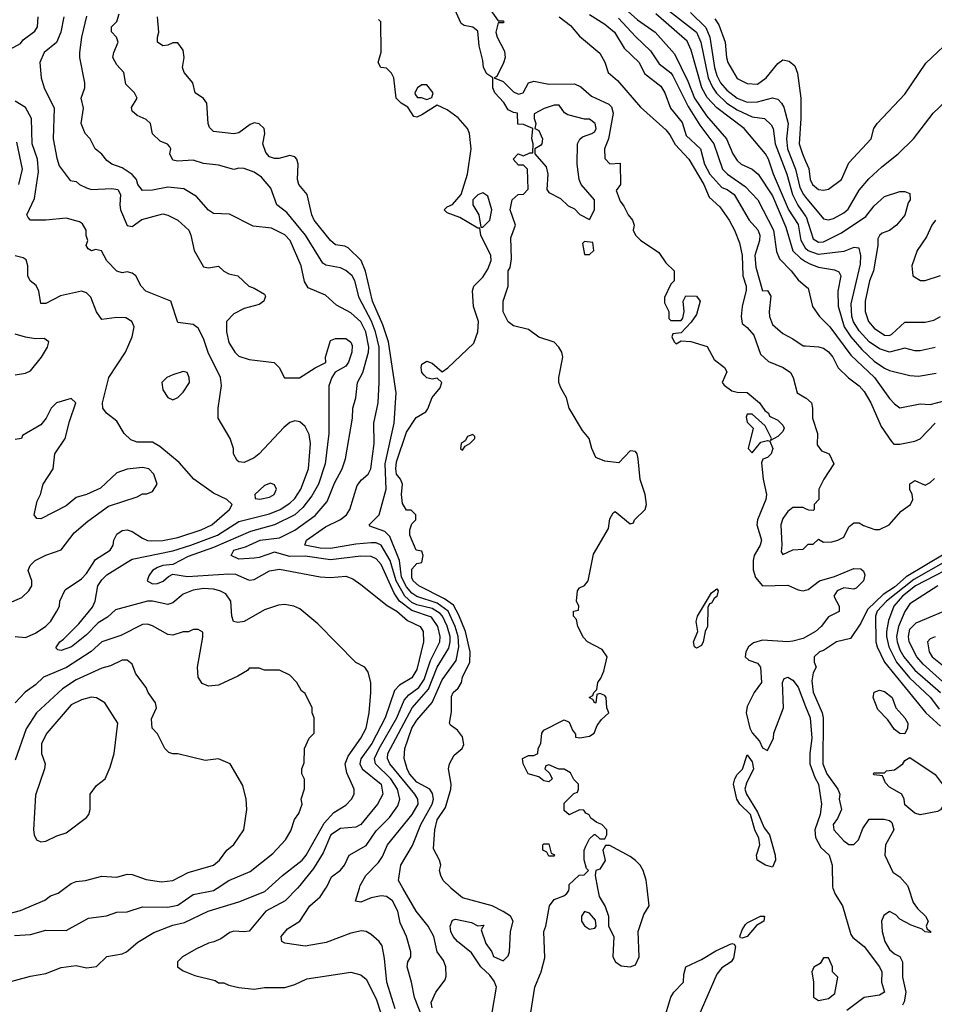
# Model space of a CAD drawing. Header units: inches. Extents: x 2348341 to 2479810, y 460419 to 613669.
# Tile 340 of 656: x 2386907 to 2390506, y 559543 to 563418. Entities that reach past the tile are written whole.
import ezdxf

# ---------------------------------------------------------------- set-up
doc = ezdxf.new("R2010")
doc.units = ezdxf.units.IN
doc.header["$MEASUREMENT"] = 0
for name, color, linetype in [('C3585', 7, 'Continuous'), ('C3586', 7, 'Continuous'), ('C3595', 7, 'Continuous'), ('C3596', 7, 'Continuous')]:
    doc.layers.add(name, color=color, linetype=linetype)

msp = doc.modelspace()

# ---------------------------------------------------------------- linework, layer by layer
at = {"layer": 'C3585', "color": 2}
for points, elevation in [([(2386788, 559610), (2386950, 559653.4), (2387010, 559664), (2387070, 559687.3), (2387130, 559696), (2387170, 559686.8), (2387210, 559691.3), (2387250, 559731), (2387310, 559741), (2387328, 559750), (2387372.1, 559787.9), (2387434.8, 559825.2), (2387510, 559854.9), (2387555.6, 559864.4), (2387648.7, 559910), (2387770, 559946), (2387872.5, 559987.5), (2387886.1, 560000)], 74), ([(2386845.6, 559894.4), (2386910, 559912.7), (2387006.8, 559953.2), (2387029, 559970), (2387059.3, 559980.7), (2387085.5, 560000)], 82), ([(2386886.8, 559813.2), (2386950, 559817.3), (2387010, 559834.8), (2387090, 559833), (2387178, 559882), (2387249.5, 559890.5), (2387290, 559904.9), (2387330, 559907.3), (2387390, 559926), (2387490, 559924.9), (2387530, 559932.7), (2387590, 559974.9), (2387670, 559990.6), (2387684.2, 560000)], 78), ([(2388000, 560000), (2387952.3, 559950), (2387876, 559910), (2387810, 559830.8), (2387790, 559827.7), (2387750, 559830.6), (2387734.2, 559825.8), (2387698.9, 559801.1), (2387671.8, 559788.2), (2387650, 559784), (2387600.1, 559759.9), (2387548, 559730), (2387528.7, 559710), (2387528.7, 559690), (2387550, 559674), (2387596.5, 559656.5), (2387676.4, 559636.4), (2387690, 559628), (2387710, 559628), (2387730, 559618), (2387769.1, 559609.1), (2387830, 559602), (2387871.1, 559608.9), (2387950, 559609), (2387990, 559621.2), (2388036.8, 559643.2), (2388210, 559669), (2388250, 559659), (2388270, 559642), (2388310, 559564), (2388328.2, 559508.2)], 70), ([(2388384.9, 559524.9), (2388351.5, 559630), (2388343.3, 559723.3), (2388333.3, 559773.3), (2388321.2, 559790), (2388290, 559817.2), (2388270, 559829), (2388252.5, 559832.5), (2388210, 559822.7), (2388113.5, 559786.5), (2388030, 559771.5), (2387950, 559783.7), (2387939, 559790), (2387936, 559810), (2387960.5, 559839.5), (2388009.2, 559870), (2388049.2, 559930), (2388090, 559966), (2388112.3, 560000)], 66), ([(2388492.4, 559490), (2388460.5, 559570), (2388449.6, 559630), (2388431.8, 559690), (2388435.1, 559710), (2388446, 559730), (2388446.6, 559750), (2388429.6, 559809.6), (2388403.9, 559863.9), (2388394.7, 559910), (2388374.7, 559950), (2388350, 559967.6), (2388330, 559969.6), (2388290, 559962), (2388250, 559945.2), (2388228.7, 559948.7), (2388244, 560000)], 62), ([(2388530, 559529.2), (2388526.3, 559550), (2388544.5, 559590), (2388581.3, 559638.7), (2388586, 559654), (2388583.6, 559690), (2388574.7, 559714.7), (2388549.6, 559750), (2388536.3, 559810), (2388515.1, 559850), (2388467.6, 559910), (2388415.4, 560000)], 58), ([(2388767, 559510), (2388783.7, 559610), (2388774, 559634), (2388757, 559657), (2388721.2, 559690), (2388685.6, 559745.6), (2388629.5, 559790), (2388612.7, 559810), (2388603.7, 559830), (2388601.2, 559850), (2388610, 559874), (2388622, 559878), (2388684.5, 559864.5), (2388710, 559852), (2388734, 559854), (2388723.6, 559836.4), (2388742, 559782), (2388764.7, 559750), (2388771.6, 559731.6), (2388810, 559714), (2388830, 559734), (2388835.3, 559750), (2388839, 559830), (2388848.7, 559870), (2388838, 559890), (2388810, 559908.7), (2388766, 559930), (2388650, 559962), (2388604.4, 560000)], 54), ([(2388918, 559510), (2388934, 559610), (2388959, 559670), (2388973.6, 559726.4), (2388969.6, 559830), (2388977.2, 559850), (2388992.3, 559930), (2389010, 559955.5), (2389048, 559970), (2389060.4, 559979.6), (2389068.7, 559991.3), (2389069.2, 560000)], 50), ([(2389181.4, 560000), (2389187.5, 559967.5), (2389211.6, 559928.4), (2389224.7, 559890), (2389224.7, 559850), (2389244.7, 559810), (2389241, 559730), (2389251.3, 559710), (2389274.4, 559694.4), (2389309.1, 559690.9), (2389330, 559698), (2389345.2, 559730), (2389341.2, 559830), (2389363.6, 559896.4), (2389384, 559930), (2389375.7, 560000)], 50), ([(2389450, 559504.7), (2389469.5, 559570.5), (2389481.2, 559590), (2389519, 559630), (2389520.2, 559659.8), (2389528.7, 559690), (2389590, 559719.1), (2389646.3, 559753.7), (2389710, 559782), (2389719.3, 559779.3), (2389724, 559770), (2389716.2, 559723.8), (2389706.8, 559710), (2389670, 559686.6), (2389650, 559661.2), (2389576.3, 559490)], 46)]:
    msp.add_lwpolyline(points, dxfattribs=dict(at, elevation=elevation))
for points, elevation in [([(2389130, 559908), (2389118, 559890), (2389118, 559870), (2389130, 559852), (2389150, 559838), (2389170, 559842), (2389175.3, 559850), (2389173.6, 559873.6), (2389150, 559902)], 50), ([(2389750, 559803.7), (2389744.1, 559804.1), (2389741.2, 559810), (2389750, 559836), (2389763.3, 559856.7), (2389770, 559864), (2389822, 559890), (2389838, 559890), (2389835.5, 559870), (2389807.1, 559852.9), (2389770, 559809.6)], 46)]:
    msp.add_lwpolyline(points, close=True, dxfattribs=dict(at, elevation=elevation))
at = {"layer": 'C3586', "color": 2}
for points, elevation in [([(2389069.2, 560000), (2389070, 560014), (2389086, 560030), (2389109.1, 560050.9), (2389128, 560052), (2389146, 560070), (2389138, 560078), (2389128.4, 560111.6), (2389128, 560150), (2389134.6, 560165.4), (2389150, 560194), (2389168.4, 560211.6), (2389171.6, 560211.6), (2389190, 560194), (2389210, 560194), (2389218, 560210), (2389218, 560230), (2389198, 560250), (2389178, 560258), (2389155.3, 560275.3), (2389148.4, 560288.4), (2389135.3, 560295.3), (2389127.3, 560307.3), (2389110, 560308), (2389070, 560288), (2389050, 560306), (2389050, 560334), (2389087.3, 560372.7), (2389102, 560378), (2389106, 560390), (2389106, 560410), (2389087.3, 560427.3), (2389074.6, 560454.6), (2389050, 560468), (2389028.4, 560468.4), (2388990, 560486), (2388978, 560482), (2388974, 560470), (2388992, 560452), (2389002, 560430), (2388990, 560418), (2388970, 560422), (2388950, 560438), (2388908, 560450), (2388888, 560490), (2388886, 560510), (2388910, 560522), (2388930, 560522), (2388946, 560530), (2388948, 560550), (2388958, 560570), (2388962, 560610), (2388970, 560622), (2389050, 560662), (2389070, 560654), (2389082, 560622), (2389094, 560606), (2389094, 560594), (2389112, 560592), (2389150, 560598), (2389168, 560610), (2389180.2, 560639.8), (2389196.4, 560663.6), (2389226, 560690), (2389218, 560710), (2389215.3, 560750), (2389210, 560758), (2389190, 560766), (2389178, 560762), (2389174, 560730), (2389170, 560728), (2389162, 560742), (2389148.7, 560750), (2389162, 560758), (2389166, 560770), (2389178, 560782), (2389182, 560810), (2389194, 560826), (2389205.6, 560854.4), (2389219, 560910), (2389199.5, 560939.5), (2389142, 560970), (2389126.3, 560986.3), (2389104, 561030), (2389098, 561058), (2389086, 561070), (2389086, 561090), (2389106, 561094), (2389108, 561110), (2389098, 561130), (2389102, 561170), (2389110, 561182), (2389130, 561191.3), (2389144, 561210), (2389165.4, 561314.6), (2389224, 561416), (2389230, 561454), (2389242, 561478), (2389250, 561482), (2389310, 561434), (2389322, 561438), (2389326, 561450), (2389368.9, 561491.1), (2389373.2, 561510), (2389369, 561550), (2389349.1, 561609.1), (2389341.2, 561690), (2389337.2, 561710), (2389330, 561719), (2389310, 561722), (2389265.4, 561674.6), (2389210, 561681.2), (2389174.6, 561694.6), (2389159, 561730), (2389148.7, 561770), (2389122, 561802), (2389069.5, 561889.5), (2389059.3, 561930), (2389036, 561970), (2389029.4, 561990), (2389029.3, 562010.7), (2389044, 562090), (2389041.2, 562110), (2389029, 562130), (2389010, 562149), (2388950, 562169), (2388910, 562199), (2388850, 562214), (2388830, 562229.2), (2388810, 562268), (2388809.3, 562310), (2388829.2, 562370), (2388829.5, 562430), (2388837.2, 562442.8), (2388843.1, 562476.9), (2388840.2, 562559.8), (2388858, 562610), (2388837.2, 562670), (2388845.2, 562710), (2388869, 562731), (2388890, 562732), (2388908.4, 562751.6), (2388906, 562830), (2388890, 562846), (2388870, 562846), (2388848.7, 562870), (2388868.9, 562891.1), (2388890, 562882), (2388914, 562894), (2388926, 562894), (2388928, 562930), (2388922, 562950), (2388926, 562990), (2388890, 563006), (2388867.3, 563007.3), (2388866, 563050), (2388850, 563052.7), (2388830, 563064), (2388813, 563093), (2388777, 563130), (2388769.6, 563150), (2388769.2, 563189.2), (2388745.6, 563205.6), (2388731.8, 563230), (2388730, 563258), (2388715.3, 563315.3), (2388710, 563373.2), (2388690, 563389.4), (2388656.2, 563396.2), (2388643.9, 563403.9), (2388612.7, 563472.7)], 50), ([(2388758, 563458), (2388790, 563414), (2388810, 563414), (2388814, 563410), (2388810, 563406), (2388790, 563406), (2388780.7, 563370), (2388785.5, 563350), (2388814.4, 563294.4), (2388817, 563270), (2388811.5, 563248.5), (2388785.4, 563194.6), (2388774, 563190), (2388810, 563175.5), (2388850, 563134.8), (2388870, 563126), (2388888, 563130), (2388909.2, 563170), (2388930, 563176.3), (2388990, 563164.4), (2389090, 563165.5), (2389114.7, 563154.7), (2389157.7, 563117.7), (2389225.5, 563085.5), (2389235.6, 563075.6), (2389243.1, 563050), (2389223.8, 562950), (2389208.7, 562910), (2389210, 562872), (2389230, 562851.3), (2389270, 562854), (2389271.3, 562770), (2389254, 562746), (2389270, 562704.7), (2389284.9, 562684.9), (2389301, 562650), (2389318, 562630), (2389324.7, 562610), (2389321, 562590), (2389330.8, 562570), (2389350, 562550.8), (2389422, 562502), (2389450, 562462), (2389482, 562430), (2389482, 562390), (2389470, 562378), (2389445.2, 562325.2), (2389444, 562304), (2389462, 562270), (2389462, 562242), (2389470, 562234), (2389510, 562234), (2389516.4, 562243.6), (2389522, 562270), (2389518, 562310), (2389528, 562332), (2389570.7, 562330.7), (2389584.7, 562310), (2389570, 562258), (2389550, 562228), (2389510, 562186), (2389478, 562182), (2389474, 562170), (2389482, 562150), (2389490, 562142), (2389510, 562154), (2389548.7, 562151.3), (2389612.3, 562132.3), (2389640.5, 562080.5), (2389681, 562050), (2389690, 562032), (2389671.3, 561990), (2389679.8, 561979.8), (2389710, 561958), (2389730, 561952), (2389770, 561951), (2389818, 561910), (2389839.6, 561879.6), (2389854, 561870), (2389858, 561858), (2389890, 561842), (2389910, 561822), (2389914.8, 561810), (2389910, 561798), (2389890, 561778), (2389862, 561762), (2389866, 561770), (2389840.4, 561820.4), (2389790, 561866), (2389770, 561866), (2389765.4, 561854.6), (2389770, 561834), (2389794, 561810), (2389774, 561730), (2389790, 561714), (2389824, 561756), (2389850, 561762), (2389859.6, 561759.6), (2389871, 561731), (2389864.7, 561710), (2389850, 561695.3), (2389831.3, 561688.7), (2389826, 561674), (2389832.2, 561610), (2389845.5, 561550), (2389843, 561530), (2389810.4, 561450), (2389807.7, 561430), (2389826, 561370), (2389821.6, 561350), (2389797.6, 561310), (2389793.7, 561290), (2389793.5, 561253.5), (2389802.3, 561222.3), (2389830.6, 561190.6), (2389930, 561192.4), (2389970, 561174), (2389990, 561170.8), (2390000, 561173.4)], 50), ([(2389290, 563461.3), (2389337.8, 563417.8), (2389408.2, 563370), (2389483.8, 563283.8), (2389536.6, 563176.6), (2389563.2, 563110), (2389610, 563040.4), (2389688.5, 562950), (2389713, 562890), (2389730, 562864), (2389746.8, 562850), (2389790, 562830.4), (2389813.7, 562810), (2389870, 562724.9), (2389922, 562602), (2389949.3, 562509.3), (2389979.5, 562479.5), (2390000, 562467.1)], 66), ([(2389441.1, 563470), (2389570.3, 563370), (2389588, 563330), (2389616.3, 563190), (2389632.8, 563152.8), (2389649.5, 563129.5), (2389690.1, 563090.1), (2389730, 563063.6), (2389790, 563036), (2389838, 563030), (2389864.9, 563004.9), (2389872.4, 562990), (2389880.2, 562930), (2389925.5, 562810), (2389948.4, 562730), (2389968.7, 562688.7), (2390000, 562645.2)], 74), ([(2389547.1, 563447.1), (2389607.3, 563387.3), (2389623.2, 563350), (2389641.1, 563230), (2389650, 563199.1), (2389665.5, 563170), (2389690, 563141.7), (2389730, 563109.1), (2389770, 563094.3), (2389810, 563094.6), (2389870, 563110.4), (2389890, 563106), (2389904.4, 563090), (2389913.6, 563073.6), (2389931.3, 563010), (2389924.9, 562950), (2389928.3, 562910), (2389959.7, 562830), (2389977.4, 562757.4), (2389991, 562731), (2390000, 562720.1)], 78), ([(2386870, 563302), (2386910, 563324.7), (2386920.7, 563339.3), (2386966.5, 563373.5), (2386976.9, 563390), (2386980.5, 563430)], 74), ([(2387080.9, 563430), (2387069.5, 563370), (2387051.9, 563328.1), (2387004, 563290), (2386986, 563250), (2386992.3, 563190), (2387003.7, 563150), (2387042.9, 563070), (2387038.4, 562950), (2387052.9, 562872.9), (2387063, 562843), (2387106, 562786), (2387130, 562782), (2387142, 562770), (2387170, 562756), (2387190, 562749.6), (2387270, 562754), (2387293.2, 562750), (2387303.7, 562730), (2387300.7, 562690), (2387304.5, 562670), (2387330, 562608.7), (2387350, 562604), (2387388.2, 562631.8), (2387470, 562654), (2387490, 562649), (2387530, 562629.2), (2387572.3, 562590), (2387581.2, 562570), (2387594, 562510), (2387630, 562445.2), (2387650, 562441.2), (2387690, 562448), (2387710, 562428), (2387730, 562418), (2387766, 562410), (2387809, 562369), (2387830, 562362), (2387870, 562338), (2387874, 562330), (2387868, 562310), (2387850, 562298), (2387790, 562282), (2387750, 562261), (2387721.2, 562230), (2387721.2, 562190), (2387730, 562148), (2387754, 562110), (2387770, 562094), (2387810, 562081.2), (2387908.7, 562068.7), (2387928, 562050), (2387949.1, 562009.1), (2388008.9, 562008.9), (2388070, 562048.7), (2388111.3, 562068.7), (2388111, 562090), (2388130, 562155.3), (2388150, 562164), (2388190, 562164), (2388210, 562148.7), (2388215.6, 562135.6), (2388214.5, 562110), (2388200.9, 562070), (2388190, 562054.8), (2388148.9, 562031.1), (2388135.3, 562010), (2388123.2, 561976.8), (2388123.6, 561790), (2388109.6, 561669.6), (2388083.5, 561590), (2388056.3, 561543.7), (2388021.6, 561498.4), (2387989.6, 561470), (2387909.8, 561430.2), (2387815.9, 561404.1), (2387670, 561341.5), (2387570, 561305.2), (2387510, 561274.4), (2387470, 561270.3), (2387450, 561261.6), (2387429.4, 561250), (2387415.1, 561230), (2387409.4, 561210), (2387430, 561198), (2387450, 561199.5), (2387471.9, 561208.1), (2387492.7, 561227.3), (2387510, 561236), (2387567, 561227), (2387730, 561237.4), (2387756, 561236), (2387810, 561212), (2387830, 561214.5), (2387890, 561249.4), (2387930, 561256), (2388090, 561226), (2388130, 561222.7), (2388190, 561228.7), (2388218, 561218), (2388250, 561195.3), (2388352.8, 561112.8), (2388391.8, 561090), (2388433.4, 561053.4), (2388482.7, 561030), (2388494.5, 561010), (2388496.2, 560970), (2388470, 560861), (2388450, 560828.4), (2388401.5, 560798.5), (2388381.8, 560778.2), (2388345.4, 560670), (2388293.1, 560570), (2388249.7, 560509.7), (2388245.4, 560490), (2388254.7, 560470), (2388329.6, 560410), (2388336.2, 560370), (2388315.1, 560330), (2388249.7, 560250.3), (2388230, 560240.4), (2388170, 560234.3), (2388131.8, 560210), (2388101.1, 560138.9), (2388062.8, 560077.2), (2388009.7, 560010.3), (2388000, 560000)], 70), ([(2388112.3, 560000), (2388115.3, 560004.7), (2388134.8, 560045.2), (2388170, 560070.8), (2388186, 560090), (2388204, 560130), (2388270, 560167.3), (2388310, 560226), (2388362, 560278), (2388395.5, 560324.5), (2388402.6, 560350), (2388393.7, 560390), (2388367.4, 560430), (2388308, 560490), (2388303.1, 560510), (2388321.8, 560550), (2388391.8, 560670), (2388419.8, 560740.2), (2388438.8, 560761.2), (2388477.7, 560790), (2388498.6, 560821.4), (2388523.8, 560896.2), (2388560.4, 560970), (2388562.3, 560990), (2388552.8, 561030), (2388527.3, 561067.3), (2388450, 561093), (2388402.4, 561130), (2388381.3, 561161.3), (2388330, 561274), (2388310, 561296.3), (2388290, 561305.4), (2388250, 561307.3), (2388130, 561292), (2388030, 561307.1), (2387970, 561305.6), (2387910, 561322.3), (2387850, 561301.3), (2387830, 561298.7), (2387770, 561295.6), (2387739.3, 561310), (2387750, 561330.3), (2387796.4, 561343.6), (2387854, 561370), (2387930, 561378.7), (2387990, 561408.8), (2388070, 561466.4), (2388117.5, 561522.5), (2388145.5, 561594.5), (2388176.2, 561650), (2388189.6, 561690), (2388217, 561850), (2388218, 561890), (2388229.6, 561930), (2388237, 561990), (2388256.9, 562030), (2388279.8, 562110), (2388281, 562130), (2388269.7, 562190), (2388250, 562229.6), (2388210, 562265.1), (2388154.2, 562294.2), (2388110, 562334), (2388042.9, 562362.9), (2388027.7, 562387.7), (2388015.1, 562450), (2387972, 562550), (2387950, 562572.3), (2387897.5, 562597.5), (2387825.8, 562605.8), (2387732.7, 562652.7), (2387670, 562656), (2387650, 562669), (2387602.7, 562722.7), (2387552.6, 562752.6), (2387490, 562759.6), (2387430, 562747), (2387390, 562746.6), (2387372.7, 562770), (2387367, 562790), (2387350, 562809.4), (2387310, 562836), (2387269.5, 562849.5), (2387250, 562864), (2387230, 562888.7), (2387204, 562910), (2387185.2, 562950), (2387165.2, 562970), (2387149.3, 563010), (2387158, 563070), (2387149.2, 563110), (2387164, 563150), (2387164, 563170), (2387144.5, 563270), (2387144.5, 563290), (2387151.8, 563350), (2387172, 563432)], 66), ([(2388244, 560000), (2388247, 560010), (2388269.5, 560050), (2388318.8, 560101.2), (2388335.1, 560124.9), (2388354.5, 560170), (2388451.5, 560290), (2388474.7, 560330), (2388473.6, 560350), (2388462.4, 560370), (2388364, 560490), (2388354, 560510), (2388355.6, 560530), (2388451, 560710), (2388516.2, 560783.8), (2388550.6, 560869.4), (2388595.7, 560944.3), (2388601.1, 560970), (2388600.7, 560990), (2388590, 561031.8), (2388571.6, 561070), (2388561.2, 561081.2), (2388530, 561101.4), (2388470, 561115.4), (2388450, 561125), (2388422.9, 561150), (2388388.5, 561210), (2388364.8, 561290), (2388330, 561349.6), (2388310, 561358.9), (2388290, 561359.1), (2388230, 561353.7), (2388130, 561336.4), (2388090, 561337.7), (2388028.7, 561350), (2388036, 561370), (2388110, 561422), (2388170, 561450.6), (2388192.7, 561470), (2388206.6, 561490), (2388235.5, 561584.5), (2388252.5, 561607.5), (2388279, 561630), (2388289.5, 561650.5), (2388302, 561750), (2388300.7, 561830), (2388318.4, 561910), (2388322.4, 561990), (2388321.6, 562130), (2388307.1, 562190), (2388291.7, 562231.7), (2388243.1, 562323.1), (2388226.3, 562390), (2388215.1, 562410), (2388190, 562431.6), (2388170, 562441.6), (2388111.8, 562451.8), (2388100.5, 562460.5), (2388031.3, 562570), (2387959.1, 562659.1), (2387919.3, 562690), (2387894.9, 562754.9), (2387858.2, 562798.2), (2387830, 562818.4), (2387790, 562833.2), (2387770, 562834), (2387750, 562828.7), (2387690, 562846), (2387630, 562852.3), (2387590, 562866), (2387530, 562862), (2387510, 562866), (2387498, 562890), (2387502, 562910), (2387498, 562918), (2387488.9, 562928.9), (2387460.2, 562940.2), (2387430, 562968.7), (2387422, 563010), (2387405.6, 563025.6), (2387370, 563041.2), (2387350, 563058), (2387347, 563073), (2387369, 563110), (2387359, 563130), (2387325.1, 563165.1), (2387317.2, 563210), (2387290, 563241.2), (2387273.2, 563270), (2387277.2, 563290), (2387295.3, 563330), (2387288, 563350), (2387268.9, 563371.1), (2387268.7, 563390), (2387289, 563411), (2387298.6, 563441.4)], 62), ([(2388415.4, 560000), (2388398, 560030), (2388407.3, 560090), (2388452.5, 560167.5), (2388485.7, 560250), (2388531, 560330), (2388535.6, 560350), (2388532.1, 560372.1), (2388520.7, 560390), (2388470, 560416.9), (2388441.7, 560450), (2388431.5, 560470), (2388420.7, 560510), (2388422.9, 560550), (2388450, 560630.4), (2388470, 560661.3), (2388529.8, 560730.2), (2388570, 560820.4), (2388624.4, 560895.6), (2388635.3, 560950), (2388632.2, 560990), (2388621, 561030), (2388593.3, 561090), (2388550, 561121.6), (2388470, 561148.2), (2388450, 561161.4), (2388430, 561186.2), (2388410, 561224.2), (2388401.6, 561290), (2388363.7, 561383.7), (2388344.2, 561404.2), (2388285.2, 561425.2), (2388282, 561430), (2388321.2, 561470), (2388349.7, 561570.3), (2388346, 561670), (2388380.5, 561830), (2388388.2, 561950), (2388358, 562150), (2388336.8, 562216.8), (2388296, 562310), (2388268.6, 562428.6), (2388251.2, 562471.2), (2388200.1, 562520.1), (2388186.8, 562526.8), (2388150, 562532.3), (2388130, 562549.4), (2388066.6, 562630), (2388057, 562650), (2388038, 562730), (2388006, 562770), (2388000.9, 562790), (2388002.7, 562850), (2387997.2, 562870), (2387990, 562879), (2387970, 562884), (2387927.5, 562872.5), (2387910, 562872.3), (2387890, 562879.3), (2387875.9, 562895.9), (2387863.7, 562930), (2387872, 562970), (2387869.2, 562990), (2387850, 563009.2), (2387830, 563012.7), (2387813.7, 563006.3), (2387770, 562972.7), (2387750, 562969.3), (2387670, 562978), (2387654.6, 562994.6), (2387649, 563010), (2387644, 563090), (2387630, 563108.7), (2387598, 563130), (2387589, 563170), (2387554, 563210), (2387548, 563230), (2387554, 563270), (2387550, 563298), (2387530, 563328), (2387510, 563328), (2387490, 563318), (2387470, 563315.3), (2387449.2, 563330), (2387449, 563350), (2387455.3, 563370), (2387449.5, 563430)], 58), ([(2388604.4, 560000), (2388602, 560002), (2388574, 560030), (2388564, 560050), (2388559, 560070), (2388564, 560090), (2388559, 560110), (2388535.1, 560155.1), (2388540.7, 560230), (2388549.6, 560269.6), (2388582.8, 560317.2), (2388603.6, 560390), (2388605.6, 560410), (2388594, 560470), (2388599, 560490), (2388616.5, 560523.5), (2388648, 560550), (2388654.6, 560565.4), (2388650, 560595.3), (2388630, 560622), (2388602, 560642), (2388598, 560650), (2388606, 560694), (2388606.2, 560753.8), (2388612.7, 560770), (2388632.7, 560787.3), (2388645.6, 560810), (2388649.7, 560830), (2388678.3, 560890), (2388679.7, 560930), (2388661.4, 561010), (2388635, 561075), (2388613.8, 561113.8), (2388579.5, 561139.5), (2388478, 561190), (2388455.6, 561210), (2388450, 561221.2), (2388450, 561256), (2388470, 561278), (2388490, 561282), (2388495.3, 561310), (2388490, 561326), (2388468, 561330), (2388442, 561390), (2388442, 561410), (2388450, 561434), (2388466, 561450), (2388466, 561470), (2388447.3, 561487.3), (2388430, 561488), (2388413.6, 561513.6), (2388409.5, 561549.5), (2388414, 561590), (2388406, 561610), (2388390, 561629.2), (2388387.1, 561650), (2388390, 561678), (2388430, 561794.8), (2388467.5, 561852.5), (2388504.8, 561875.2), (2388513.8, 561886.2), (2388530, 561932), (2388562, 561970), (2388568, 561990), (2388550, 562008), (2388530, 562004), (2388510, 562009.3), (2388498.9, 562018.9), (2388489.4, 562030), (2388486.6, 562050), (2388490, 562062), (2388510, 562074.8), (2388530, 562066), (2388570, 562032), (2388592.1, 562047.9), (2388694.2, 562145.8), (2388709.4, 562190), (2388712.7, 562230), (2388693.3, 562290), (2388689.3, 562350.7), (2388694, 562370), (2388730, 562404.7), (2388750, 562436), (2388762.9, 562470), (2388761.6, 562490), (2388721.2, 562570), (2388718, 562598), (2388710, 562598), (2388639.5, 562639.5), (2388590, 562658), (2388578, 562670), (2388590, 562682), (2388610, 562691.3), (2388644, 562730), (2388669.4, 562810.6), (2388683.7, 562910), (2388677, 562970), (2388669.4, 562990), (2388632.6, 563032.6), (2388590, 563063.7), (2388550, 563082), (2388490, 563044), (2388470, 563035.3), (2388458, 563038), (2388434.6, 563074.6), (2388408, 563090), (2388389.3, 563109.3), (2388379, 563190), (2388370, 563208), (2388350, 563228), (2388328, 563230), (2388318, 563250), (2388329.3, 563290.7), (2388328, 563410), (2388319, 563419)], 54), ([(2389030.6, 563430), (2389075, 563395), (2389110, 563353), (2389190, 563286.8), (2389210, 563251.3), (2389222.8, 563210), (2389259.3, 563179.3), (2389350, 563074), (2389450, 562984.9), (2389465.8, 562965.8), (2389486.8, 562926.8), (2389540.3, 562870), (2389598.7, 562770), (2389620.2, 562720.2), (2389662.3, 562682.3), (2389698.7, 562630), (2389720.3, 562590), (2389739.9, 562539.9), (2389750.3, 562490), (2389752.3, 562410), (2389765.5, 562370), (2389766.4, 562353.6), (2389750.6, 562290), (2389746.8, 562250), (2389750, 562222), (2389770, 562206.8), (2389796.7, 562176.7), (2389822.4, 562102.4), (2389853.7, 562073.7), (2389911.3, 562050), (2389941, 562030), (2389951, 562010), (2389966.8, 561950), (2390000, 561930.6)], 54), ([(2389150, 563438.8), (2389210, 563400.5), (2389248, 563370), (2389286, 563306), (2389344.9, 563250), (2389366.1, 563206.1), (2389430, 563157.3), (2389445.5, 563130), (2389468, 563070), (2389513.7, 563013.7), (2389530, 562962), (2389586.4, 562910), (2389601.5, 562850), (2389622.7, 562810), (2389670, 562758.4), (2389690.7, 562750), (2389718.4, 562730), (2389777.1, 562630), (2389811.3, 562591.3), (2389820.3, 562570), (2389818.7, 562550), (2389800.2, 562490), (2389803.9, 562443.9), (2389830, 562351.3), (2389850, 562352), (2389862.8, 562330), (2389856.3, 562270), (2389858, 562250), (2389870, 562218.8), (2389910, 562182.8), (2389950, 562162.8), (2389990, 562134.8), (2390000, 562134.1)], 58), ([(2389264.1, 563424.1), (2389330, 563352.2), (2389390, 563296.4), (2389424.2, 563244.2), (2389469.2, 563209.2), (2389477.5, 563197.5), (2389537.2, 563077.2), (2389583, 563003), (2389638.9, 562930), (2389672.7, 562830), (2389693, 562810), (2389762.4, 562762.4), (2389812.4, 562710), (2389872.9, 562590), (2389885.7, 562505.7), (2389896.7, 562476.7), (2389943, 562430), (2389970, 562394.8), (2390000, 562370.2)], 62), ([(2390000, 562518.5), (2389999.2, 562519.2), (2389981.8, 562550), (2389971.7, 562611.7), (2389933.1, 562673.1), (2389873.1, 562810), (2389853.4, 562870), (2389841.6, 562890), (2389758, 562990), (2389651, 563071), (2389612.4, 563112.4), (2389591.3, 563150), (2389550, 563298.8), (2389534.1, 563334.1), (2389410, 563441.1)], 70), ([(2389642.3, 563422.3), (2389658.9, 563398.9), (2389683.8, 563330), (2389688.4, 563270), (2389694, 563250), (2389730, 563187.3), (2389770, 563167.3), (2389810, 563164.9), (2389844, 563190), (2389890, 563246), (2389910, 563261), (2389935.3, 563255.3), (2389956.8, 563236.8), (2389967.5, 563207.5), (2389980.4, 563110), (2389981.1, 563030), (2389974.9, 562930), (2389987, 562890), (2390000, 562861.4)], 82), ([(2387886.1, 560000), (2387940.9, 560050), (2388018.4, 560110), (2388034.7, 560130), (2388104.8, 560255.2), (2388142.8, 560297.2), (2388190, 560327.3), (2388213.2, 560350), (2388224, 560370), (2388224, 560390), (2388194, 560454), (2388188, 560490), (2388199.8, 560520.2), (2388250, 560590.6), (2388271.1, 560630), (2388282.9, 560690), (2388289, 560770), (2388288.9, 560808.9), (2388278, 560850), (2388266, 560870), (2388230, 560888), (2388080.2, 561040.2), (2388010, 561099), (2387986, 561110), (2387950, 561116), (2387925.8, 561114.2), (2387870, 561096), (2387790, 561049.3), (2387765.2, 561045.2), (2387749, 561050), (2387742.7, 561070), (2387738, 561130), (2387718, 561158), (2387695.3, 561170), (2387670, 561176.3), (2387630, 561178.9), (2387590, 561173), (2387550, 561157.6), (2387510, 561123.7), (2387490, 561116.2), (2387430, 561129.6), (2387410, 561129.6), (2387284.1, 561095.9), (2387253.4, 561066.6), (2387215.6, 561044.4), (2387170, 560997), (2387110.7, 560950), (2387070, 560935.3), (2387058, 560938), (2387050, 560946), (2387065.2, 560970), (2387080.2, 560979.8), (2387139.7, 561040.3), (2387193.3, 561106.7), (2387203.7, 561130), (2387215.1, 561190), (2387230, 561213.4), (2387250, 561233), (2387330, 561283.8), (2387350, 561294.9), (2387510, 561327.9), (2387580.9, 561350), (2387685.1, 561390), (2387770, 561443.6), (2387890, 561474), (2387932, 561490), (2387970, 561515.3), (2387990, 561534.4), (2388014, 561570), (2388044.2, 561650), (2388051.3, 561750), (2388045.8, 561785.8), (2388030, 561817.2), (2388010, 561836), (2387990, 561839.3), (2387970, 561832.3), (2387946.9, 561813.1), (2387850, 561709), (2387830, 561694), (2387790, 561675.3), (2387770, 561678), (2387763.1, 561683.1), (2387748.7, 561710), (2387748.7, 561730), (2387735.3, 561770), (2387688.7, 561850), (2387688.9, 561888.9), (2387701.5, 561978.5), (2387697, 562010), (2387648.5, 562108.5), (2387630, 562164), (2387610, 562204), (2387590, 562219.3), (2387530, 562226), (2387502, 562310), (2387404, 562350), (2387385.2, 562370), (2387364, 562410), (2387350, 562421.2), (2387330, 562426), (2387310, 562422), (2387290, 562428), (2387250, 562468.7), (2387228.9, 562508.9), (2387206, 562514), (2387190, 562508.7), (2387176.4, 562516.4), (2387168.7, 562530), (2387175.3, 562550), (2387168.9, 562568.9), (2387168.7, 562590), (2387154.6, 562614.6), (2387143.1, 562623.1), (2387090, 562637.2), (2387010, 562629.3), (2386950, 562629.2), (2386940.2, 562640.2), (2386935.3, 562650), (2386965.6, 562714.4), (2386981, 562819), (2386976.9, 562870), (2386956.9, 562930), (2386954, 563030), (2386930, 563072.7), (2386890, 563097.2)], 74), ([(2386903.7, 562770), (2386918, 562830), (2386896.1, 562936.1)], 78), ([(2386890, 560991), (2386930, 560987.3), (2386970, 561004), (2387010, 561030.8), (2387030, 561051), (2387054, 561090), (2387064, 561110), (2387065.2, 561130), (2387085.6, 561174.4), (2387150, 561217.1), (2387170, 561239.1), (2387206, 561294), (2387262.7, 561330), (2387274.5, 561350), (2387278, 561370), (2387290, 561394), (2387310, 561407.3), (2387330, 561410.6), (2387350, 561404), (2387390, 561377.1), (2387410, 561368.5), (2387427.1, 561367.1), (2387470, 561368.9), (2387530, 561380.9), (2387621.2, 561410), (2387663.7, 561430), (2387733.2, 561490), (2387744, 561510), (2387722, 561530), (2387670, 561555.1), (2387592.3, 561610), (2387534.9, 561674.9), (2387458.6, 561738.6), (2387430, 561755.3), (2387370, 561755.3), (2387344.7, 561764.7), (2387318, 561790), (2387290, 561838), (2387248.7, 561870), (2387234, 561890), (2387232.7, 561910), (2387258.7, 562010), (2387324.2, 562110), (2387349.5, 562170), (2387357.2, 562210), (2387348.7, 562230), (2387325.2, 562245.2), (2387290, 562246), (2387230, 562239), (2387210, 562268.7), (2387186.8, 562326.8), (2387170, 562344), (2387150, 562349.3), (2387068.5, 562331.5), (2387010, 562301.2), (2386990, 562302), (2386982.7, 562350), (2386971.8, 562371.8), (2386949, 562390), (2386939, 562410), (2386939, 562450), (2386932.9, 562472.9), (2386921.2, 562481.2), (2386890, 562489.3)], 78), ([(2386890, 562021), (2386930, 562026.8), (2386950, 562036), (2386992.7, 562090), (2387017.2, 562130), (2387022, 562150), (2387004, 562164), (2386970, 562162.7), (2386930, 562169.3), (2386890, 562180.9)], 82), ([(2386790, 561090.4), (2386916.3, 561143.7), (2386942.7, 561170), (2386955.1, 561190), (2386955.1, 561210), (2386941.2, 561250), (2386948.7, 561270), (2386968.7, 561290), (2387010, 561310.8), (2387070, 561331.3), (2387121.5, 561398.5), (2387175.6, 561444.4), (2387256.6, 561503.4), (2387370, 561541), (2387390, 561552), (2387407.3, 561552.7), (2387430, 561562), (2387448, 561590), (2387435.3, 561630), (2387415.3, 561650), (2387390, 561656), (2387330, 561649.3), (2387290, 561635.1), (2387224.9, 561575.1), (2387170.7, 561549.3), (2387130, 561537.2), (2387090, 561505.2), (2386990, 561454), (2386975.3, 561455.3), (2386964, 561470), (2386976.6, 561523.4), (2386989.3, 561550), (2386999.3, 561590), (2387039.3, 561650), (2387045.2, 561710), (2387086, 561770), (2387102.9, 561837.1), (2387128, 561910), (2387110, 561928), (2387052, 561910), (2387031.3, 561890), (2387011, 561850), (2386990, 561824), (2386918, 561782), (2386914, 561770), (2386890, 561766)], 82), ([(2390000, 561493.3), (2389990, 561498), (2389950, 561498), (2389930, 561482), (2389910, 561455.3), (2389902.8, 561430), (2389906.8, 561350), (2389903.6, 561323.6), (2389910, 561314), (2389950, 561332), (2389990, 561334), (2390000, 561344)], 54), ([(2387684.2, 560000), (2387730, 560030.4), (2387814.5, 560065.5), (2387903.9, 560136.1), (2387953.2, 560190), (2387974.8, 560225.2), (2387989.2, 560270), (2388006.3, 560293.7), (2388019, 560330), (2388015.3, 560350), (2388028.4, 560391.6), (2388028.4, 560428.4), (2388018, 560450), (2388018, 560470), (2388027.3, 560492.7), (2388028, 560550), (2388046, 560590), (2388066, 560610), (2388066, 560670), (2388058, 560690), (2388058, 560710), (2388030, 560766), (2388016.4, 560776.4), (2387998, 560810), (2387970, 560838), (2387930, 560858), (2387870, 560858), (2387850, 560866), (2387810, 560866), (2387803.6, 560856.4), (2387766, 560834), (2387690, 560799), (2387650, 560795.3), (2387625.2, 560805.2), (2387609.2, 560830), (2387606.6, 560870), (2387628, 560988), (2387627.3, 561007.3), (2387610, 561018), (2387590, 561018), (2387571.1, 561008.9), (2387550, 561008.7), (2387510, 560995.3), (2387490, 560999), (2387430, 561032.7), (2387410, 561039.3), (2387390, 561038), (2387305.1, 560994.9), (2387231, 560970), (2387189, 560931), (2387091.2, 560868.8), (2387000.5, 560830), (2386970, 560800.9), (2386928.4, 560771.6), (2386890, 560729)], 78), ([(2390000, 560988.4), (2389990, 560982.9), (2389950, 560972.7), (2389930, 560969.6), (2389830, 560976.2), (2389794.6, 560965.4), (2389774.8, 560950), (2389764.7, 560930), (2389762, 560910), (2389776.9, 560896.9), (2389810, 560886), (2389822.8, 560870), (2389826.8, 560810), (2389797.3, 560770), (2389770, 560715.3), (2389766.4, 560690), (2389780.5, 560630), (2389790, 560611), (2389818.8, 560578.8), (2389830, 560552), (2389850, 560542), (2389874, 560590), (2389875.3, 560610), (2389912.3, 560710), (2389908.7, 560810), (2389915.3, 560824.7), (2389930, 560830.8), (2389950, 560818.8), (2389970, 560790.8), (2390000, 560714.9)], 50), ([(2387085.5, 560000), (2387110, 560018), (2387130, 560026), (2387166, 560030), (2387230, 560047.3), (2387290, 560042.8), (2387330, 560054.8), (2387350, 560054), (2387405.6, 560034.4), (2387465.2, 560025.2), (2387510, 560030.7), (2387570, 560061.6), (2387670, 560090.8), (2387694, 560110), (2387722, 560150), (2387750, 560171.3), (2387789, 560230), (2387801.2, 560310), (2387799, 560350), (2387784.7, 560404.7), (2387735.3, 560490), (2387690, 560508.7), (2387636.9, 560503.1), (2387530, 560528.7), (2387510, 560528.7), (2387494.6, 560534.6), (2387478, 560550), (2387450, 560608), (2387429.2, 560630), (2387426.6, 560666.6), (2387445.2, 560710), (2387441.2, 560730), (2387413.2, 560770), (2387405.2, 560790), (2387364.1, 560844.1), (2387350, 560882), (2387330, 560897.2), (2387310, 560897.2), (2387264.9, 560875.1), (2387230, 560866.6), (2387130, 560820.5), (2387075.8, 560784.2), (2386973.4, 560690), (2386933.1, 560626.9), (2386890, 560504)], 82), ([(2389375.7, 560000), (2389371.9, 560031.9), (2389361.2, 560070), (2389349.2, 560090), (2389330, 560109.2), (2389310, 560125.2), (2389230, 560168), (2389212.7, 560167.3), (2389202, 560150), (2389210.7, 560109.3), (2389190, 560075.3), (2389174, 560070), (2389172, 560050), (2389181.4, 560000)], 50)]:
    msp.add_lwpolyline(points, dxfattribs=dict(at, elevation=elevation))
for points, elevation in [([(2388510, 563162), (2388490, 563162), (2388472, 563150), (2388462, 563130), (2388463.6, 563123.6), (2388472.7, 563112.7), (2388487.3, 563112.7), (2388510, 563104.7), (2388528.4, 563111.6), (2388534, 563130)], 54), ([(2389010, 563082.7), (2388970.5, 563069.5), (2388931.6, 563048.4), (2388931.3, 563030), (2388938, 563010), (2388934, 562990), (2388950, 562982), (2388964.7, 562950), (2388962, 562930), (2388956.9, 562923.1), (2388934, 562910), (2388934, 562890), (2388978.8, 562838.8), (2388986, 562810), (2388981, 562750), (2388990, 562738), (2389035.3, 562715.3), (2389065.4, 562685.4), (2389090, 562674), (2389111.6, 562651.6), (2389150, 562632), (2389169.3, 562670.7), (2389169.4, 562710), (2389117.2, 562770), (2389109.2, 562789.2), (2389101.2, 562850), (2389101.6, 562930), (2389111.2, 562948.8), (2389122, 562958), (2389159, 562970), (2389170, 562978.8), (2389176.2, 562990), (2389171.6, 563010), (2389150, 563027), (2389130, 563027), (2389064, 563044), (2389051.5, 563051.5), (2389030, 563082)], 50), ([(2388730, 562737.2), (2388710, 562729), (2388691, 562710), (2388691, 562690), (2388714, 562650), (2388722, 562602), (2388730, 562602), (2388757, 562630), (2388764.5, 562670), (2388750, 562724)], 54), ([(2389130, 562546), (2389122, 562538), (2389130, 562494), (2389150, 562494), (2389166, 562510), (2389162, 562542)], 50), ([(2387550, 562033.2), (2387510, 562021.2), (2387486, 562010), (2387466, 561990), (2387470, 561962), (2387490, 561932), (2387510, 561922), (2387530, 561932), (2387550, 561952), (2387575.3, 561990), (2387574, 562010), (2387566, 562030)], 78), ([(2388690, 561786), (2388670, 561778), (2388659.8, 561760.2), (2388644.7, 561750), (2388642, 561730), (2388650, 561724.7), (2388660.2, 561739.8), (2388678, 561750), (2388698, 561770), (2388698, 561778)], 54), ([(2387894, 561594), (2387870, 561585.2), (2387832, 561550), (2387834, 561534), (2387851.6, 561531.6), (2387890, 561539.1), (2387909, 561550), (2387917.2, 561570), (2387910, 561588)], 78), ([(2389570, 560945.2), (2389562, 560950), (2389559, 560970), (2389575.3, 561010), (2389569.4, 561050), (2389574, 561070), (2389630, 561162), (2389650, 561178), (2389656, 561170), (2389650, 561148.7), (2389639.6, 561140.4), (2389630, 561122), (2389621, 561119), (2389615.3, 561104.7), (2389613.4, 561030), (2389604.7, 561010), (2389597.3, 560970), (2389590, 560955.3)], 46), ([(2387188.1, 560751.9), (2387150, 560740.9), (2387110, 560722), (2387014, 560610), (2386993.4, 560570), (2386993.4, 560530), (2387007.7, 560490), (2387004.9, 560470), (2386970, 560366), (2386962, 560230), (2386964.7, 560210), (2386974, 560190), (2386990, 560182), (2387010, 560184.7), (2387053.6, 560206.4), (2387090, 560218), (2387170, 560278), (2387179, 560290), (2387184, 560310), (2387184, 560370), (2387210, 560404.7), (2387244, 560430), (2387263.7, 560476.3), (2387279.3, 560530), (2387294, 560650), (2387242, 560730), (2387209.3, 560749.3)], 86), ([(2389870, 560082), (2389842, 560090), (2389809, 560110), (2389806, 560130), (2389819.6, 560170), (2389816.3, 560196.3), (2389800.5, 560230), (2389782.9, 560290), (2389740.7, 560330), (2389729.6, 560350), (2389716.2, 560410), (2389720.7, 560430), (2389730, 560446.8), (2389751.7, 560468.3), (2389770, 560524.7), (2389790, 560497.3), (2389794.9, 560470), (2389766.6, 560413.4), (2389760.5, 560390), (2389767.3, 560370), (2389810, 560298.8), (2389837.3, 560237.3), (2389857.1, 560210), (2389880.3, 560130), (2389881.6, 560110)], 46), ([(2388990, 560126), (2388982, 560142), (2388966, 560150), (2388966, 560170), (2388970, 560174), (2388990, 560174), (2388998, 560138), (2389011.6, 560131.6), (2389010, 560126)], 50)]:
    msp.add_lwpolyline(points, close=True, dxfattribs=dict(at, elevation=elevation))
at = {"layer": 'C3595', "color": 2}
for points, elevation in [([(2390107.2, 560000), (2390116.4, 559976.4), (2390144.9, 559930), (2390178, 559818), (2390185.5, 559805.5), (2390230.5, 559770), (2390290.4, 559690), (2390299.3, 559670), (2390298.8, 559630), (2390310.4, 559590), (2390290, 559579.3), (2390230, 559569.3), (2390162, 559518)], 50), ([(2390404.4, 560000), (2390423.5, 559943.5), (2390439.8, 559919.8), (2390472, 559890), (2390482, 559870), (2390474, 559850), (2390478, 559838), (2390492, 559830), (2390490, 559826), (2390470, 559828), (2390458, 559838), (2390414.6, 559854.6), (2390370, 559878), (2390354.6, 559894.6), (2390330, 559908), (2390307.1, 559892.9), (2390298, 559870), (2390301, 559830), (2390311, 559790), (2390330, 559758), (2390350, 559741), (2390370, 559731.3), (2390381, 559710), (2390380.7, 559650), (2390394, 559590), (2390387.5, 559552.5), (2390381, 559539)], 54)]:
    msp.add_lwpolyline(points, dxfattribs=dict(at, elevation=elevation))
at = {"layer": 'C3595', "color": 2, "elevation": 50}
msp.add_lwpolyline([(2390090, 559726), (2390070, 559726), (2390056.9, 559703.1), (2390031.6, 559688.4), (2390024.7, 559670), (2390031, 559630), (2390031.3, 559571.3), (2390050, 559558), (2390090, 559566), (2390115.1, 559584.9), (2390126, 559650), (2390106, 559670), (2390106, 559690)], close=True, dxfattribs=at)
at = {"layer": 'C3596', "color": 2}
for points, elevation in [([(2390000, 562861.4), (2390012.9, 562832.9), (2390017.6, 562790), (2390026.4, 562770), (2390050, 562750.5), (2390070, 562748), (2390090, 562750.8), (2390141.2, 562790), (2390170, 562854.8), (2390257.2, 562950), (2390268.7, 562990), (2390282, 563010), (2390390, 563124.7), (2390472.5, 563247.5), (2390590, 563358)], 82), ([(2390000, 562720.1), (2390070, 562634.8), (2390090, 562630.8), (2390110, 562636.3), (2390150, 562658), (2390167, 562673), (2390210, 562747.3), (2390248.1, 562791.9), (2390300.1, 562839.9), (2390364, 562890), (2390424, 562950), (2390501.2, 563050), (2390550, 563096)], 78), ([(2390000, 562645.2), (2390002.2, 562642.2), (2390030, 562556.3), (2390050, 562542.6), (2390070, 562543.6), (2390140.6, 562579.4), (2390236.6, 562643.4), (2390270, 562686), (2390310, 562722.8), (2390370, 562742), (2390390, 562742), (2390410, 562734), (2390411, 562710), (2390402.8, 562697.2), (2390390, 562648.7), (2390358, 562610), (2390330, 562589), (2390301.4, 562578.6), (2390290, 562568.7), (2390284.4, 562555.6), (2390283.8, 562530), (2390266.3, 562430), (2390251.8, 562390), (2390234.6, 562310), (2390233.7, 562270), (2390247, 562230), (2390270, 562203.8), (2390310, 562176.4), (2390330, 562175.8), (2390338.9, 562181.1), (2390390, 562228), (2390470, 562227.3), (2390504.1, 562235.9), (2390530, 562250.7)], 74), ([(2390511, 562630), (2390496, 562610), (2390475.9, 562564.1), (2390438.8, 562510), (2390418, 562450), (2390422, 562410), (2390451.6, 562391.6), (2390470, 562391.3), (2390530, 562411.3)], 78), ([(2390510, 562128.2), (2390450, 562115.5), (2390430, 562115.5), (2390390, 562126), (2390329.6, 562110.4), (2390290, 562122.3), (2390250, 562150.3), (2390210, 562194), (2390188.6, 562228.6), (2390181.3, 562250), (2390179.4, 562300.6), (2390215.6, 562455.6), (2390217.6, 562490), (2390210, 562518.8), (2390190, 562522), (2390150, 562506.4), (2390050, 562493.6), (2390010, 562509.1), (2390000, 562518.5)], 70), ([(2390000, 562467.1), (2390016.9, 562456.9), (2390050, 562444.2), (2390113.4, 562433.4), (2390130, 562426), (2390138, 562410), (2390127.2, 562350), (2390128.5, 562291.5), (2390151.3, 562210), (2390177.7, 562170), (2390220.5, 562120.5), (2390270, 562074.9), (2390310, 562047), (2390330, 562037.6), (2390410, 562018), (2390444.1, 562015.9), (2390513.4, 562026.6)], 66), ([(2390000, 562370.2), (2390010, 562362), (2390027.3, 562290), (2390054, 562250), (2390094.9, 562210), (2390177.8, 562097.8), (2390270.4, 562010), (2390330, 561927.3), (2390350, 561906.8), (2390370, 561891), (2390450, 561906), (2390490, 561904), (2390610, 561935.3)], 62), ([(2390000, 562134.1), (2390050, 562130.6), (2390070, 562124.9), (2390090, 562110.6), (2390107.3, 562090), (2390128.2, 562048.2), (2390168.5, 562008.5), (2390210, 561977.3), (2390230, 561954.8), (2390257.1, 561910), (2390296.7, 561816.7), (2390338, 561758), (2390347.5, 561747.5), (2390370, 561747.3), (2390430, 561759.3), (2390450, 561768.2), (2390509.8, 561830.2)], 58), ([(2390000, 561930.6), (2390001, 561930), (2390022.8, 561910), (2390027.3, 561890), (2390027.3, 561850), (2390046, 561790), (2390045.4, 561745.4), (2390062, 561722), (2390092, 561710), (2390111, 561670), (2390072, 561610), (2390052, 561570), (2390052, 561530), (2390034, 561510), (2390034, 561490), (2390030, 561486), (2390012.7, 561487.3), (2390000, 561493.3)], 54), ([(2390000, 561344), (2390010, 561354), (2390030, 561354), (2390050, 561374), (2390070, 561362), (2390103.6, 561363.6), (2390126, 561370), (2390150, 561382), (2390170, 561422), (2390190, 561438), (2390210, 561438), (2390227.1, 561427.1), (2390271.6, 561411.6), (2390290, 561411.3), (2390328.7, 561430), (2390376.2, 561483.8), (2390412.7, 561510), (2390421.2, 561530), (2390419, 561550), (2390409.4, 561569.4), (2390410, 561592), (2390430, 561604.7), (2390470, 561586.8), (2390490, 561596.3), (2390507.3, 561612.7)], 54), ([(2390545.1, 561314.9), (2390395, 561225), (2390350, 561184.8), (2390304.5, 561155.5), (2390243.4, 561096.6), (2390216.9, 561043.1), (2390176.7, 560983.3), (2390121, 560970), (2390070, 560935.3), (2390054, 560930), (2390034, 560910), (2390034, 560890), (2390042, 560870), (2390030, 560848), (2390023.7, 560816.3), (2390030, 560771.3), (2390065.3, 560690), (2390068.9, 560670), (2390067.6, 560490), (2390083.1, 560450), (2390126.8, 560390), (2390134, 560370), (2390132, 560350), (2390141, 560310), (2390125.8, 560274.2), (2390107.7, 560250), (2390111.3, 560230), (2390150, 560186), (2390170, 560172), (2390190, 560172), (2390208, 560190), (2390224.7, 560235.3), (2390250, 560272), (2390309, 560271), (2390330, 560266.8), (2390338.8, 560258.8), (2390347.3, 560230), (2390314.8, 560170), (2390312, 560130), (2390342.8, 560062.8), (2390370, 560044.7), (2390401, 560010), (2390404.4, 560000)], 54), ([(2390550, 561285.4), (2390425.3, 561214.7), (2390318.2, 561130), (2390281.3, 561090), (2390274.9, 561070), (2390276, 560970), (2390281.1, 560950), (2390310.3, 560890), (2390472.4, 560690), (2390530, 560637.1)], 58), ([(2390624.9, 561290), (2390431.7, 561190), (2390380.7, 561150), (2390346.5, 561110), (2390325.9, 561054.1), (2390318.2, 561010), (2390317.8, 560990), (2390327.3, 560950), (2390356.9, 560890), (2390408.3, 560828.3), (2390491.8, 560750), (2390525.1, 560705.1)], 62), ([(2390000, 561173.4), (2390010, 561176), (2390054, 561210), (2390113.1, 561226.9), (2390190, 561258), (2390216.7, 561256.7), (2390227.9, 561247.9), (2390232.7, 561232.7), (2390228, 561210), (2390199.1, 561180.9), (2390190, 561177.2), (2390150, 561182.7), (2390124, 561170), (2390111.3, 561150), (2390132, 561110), (2390131.6, 561088.4), (2390090, 561068), (2390061, 561030), (2390038.8, 561010), (2390000, 560988.4)], 50), ([(2390520.7, 561190), (2390410, 561119.5), (2390390, 561089.4), (2390365.8, 561030), (2390358, 560990), (2390360.2, 560970), (2390370, 560938), (2390386.7, 560910), (2390430, 560858.3), (2390530, 560770.3)], 66), ([(2390550, 560802.6), (2390462.3, 560882.3), (2390437.7, 560910), (2390407.7, 560970), (2390405.2, 560990), (2390410, 561019.3), (2390435.4, 561044.6), (2390590.4, 561109.6)], 70), ([(2390510, 560989.2), (2390490, 560981.2), (2390478.8, 560970), (2390486.4, 560930), (2390498, 560910), (2390550, 560868.4)], 74), ([(2390000, 560714.9), (2390017.7, 560670), (2390024.9, 560590), (2390016.5, 560530), (2390016.9, 560490), (2390035.9, 560435.9), (2390050.3, 560410), (2390061.7, 560330), (2390057.4, 560290), (2390036.5, 560230), (2390039, 560199), (2390060.3, 560160.3), (2390092.2, 560130), (2390104, 560090), (2390105.2, 560005.2), (2390107.2, 560000)], 50)]:
    msp.add_lwpolyline(points, dxfattribs=dict(at, elevation=elevation))
at = {"layer": 'C3596', "color": 2, "elevation": 54}
for points in [[(2390390, 560608), (2390370, 560608.7), (2390350, 560624), (2390322.7, 560662.7), (2390283.7, 560703.7), (2390265.2, 560750), (2390269.1, 560770.9), (2390290, 560778.8), (2390310, 560774), (2390340.7, 560750), (2390354.8, 560710), (2390390, 560670.8), (2390402, 560650), (2390401, 560630)], [(2390450, 560289.2), (2390430, 560295.3), (2390390, 560328), (2390388, 560350), (2390378, 560370), (2390330, 560398), (2390314.6, 560414.6), (2390302, 560442), (2390270, 560446), (2390266, 560450), (2390270, 560454), (2390310, 560454), (2390318, 560462), (2390350, 560466), (2390382, 560490), (2390390, 560502), (2390410, 560514), (2390510, 560446.8), (2390553.4, 560390), (2390554.8, 560365.2), (2390546.4, 560333.6), (2390530, 560308), (2390518.8, 560301.2)]]:
    msp.add_lwpolyline(points, close=True, dxfattribs=at)

doc.saveas('drawing.dxf')
